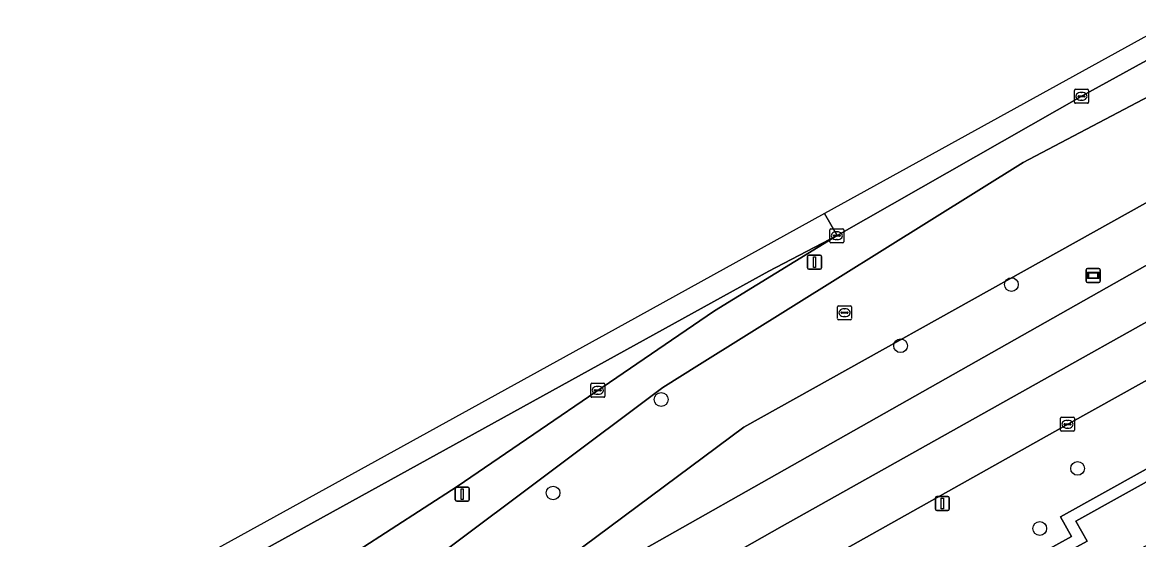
# Model space of a CAD drawing. Extents: x 162879 to 165540, y 384011 to 385181.
# Drawn here: x 163777.7 to 163857.3, y 384758.6 to 384795.5 of the extents above; entities that cross this region are included whole.
import ezdxf

# ---------------------------------------------------------------- set-up
doc = ezdxf.new("R2010")
doc.units = 0
for name, color, linetype in [('IMGEO_Berm_groen', 7, 'Continuous'), ('IMGEO_Boom', 7, 'Continuous'), ('IMGEO_Kolk', 7, 'Continuous'), ('IMGEO_Lichtmast', 7, 'Continuous'), ('IMGEO_Loofbos', 7, 'Continuous'), ('IMGEO_Muur', 7, 'Continuous'), ('IMGEO_Rijbaan_regionaal_gesloten', 7, 'Continuous'), ('IMGEO_Rioolput', 7, 'Continuous'), ('IMGEO_Verkeersbordpaal', 7, 'Continuous'), ('IMGEO_Wegwijzer', 7, 'Continuous')]:
    doc.layers.add(name, color=color, linetype=linetype)

msp = doc.modelspace()

# ---------------------------------------------------------------- linework, layer by layer
at = {"layer": 'IMGEO_Berm_groen'}
for points in [[(163965.351, 384851.941), (163853.532, 384790.429), (163835.792, 384780.313), (163827.043, 384774.951), (163824.493, 384773.208), (163808.685, 384762.404), (163801.612, 384757.83), (163787.737, 384750), (163761.018, 384735.233)], [(163758.776, 384722.121), (163808.011, 384750), (163831.501, 384763.288), (163866.498, 384783.086), (163871.528, 384785.88), (163986.202, 384849.544)], [(163989.862, 384843.563), (163852.299, 384766.881), (163829.125, 384753.852), (163806.699, 384741.137), (163802.215, 384738.589)], [(163801.034, 384737.739), (163800.512, 384737.299), (163789.972, 384728.4), (163790.92, 384726.745), (163790.986, 384726.641), (163802.36, 384734.21), (163830.64, 384748.494), (163847.517, 384757.905), (163848.3, 384756.508), (163852.526, 384758.821), (163851.73, 384760.24), (163898.055, 384786.032), (163898.84, 384784.624), (163905.165, 384788.158), (163904.353, 384789.557), (163992.862, 384838.663)], [(163756.981, 384726.11), (163795.353, 384750), (163807.432, 384757.521), (163823.359, 384769.464), (163825.98, 384771.103), (163849.059, 384785.532), (163897.729, 384811.186), (163900.261, 384806.348), (163829.142, 384766.627), (163814.856, 384755.99), (163757.654, 384724.212)]]:
    msp.add_lwpolyline(points, dxfattribs=at)
at = {"layer": 'IMGEO_Boom'}
for centre in [(163848.231, 384776.815), (163840.319, 384772.451), (163823.242, 384768.611), (163852.949, 384763.694), (163815.534, 384761.938), (163850.25, 384759.402)]:
    msp.add_circle(centre, 0.489, dxfattribs=at)
at = {"layer": 'IMGEO_Kolk'}
for p, q in [((163852.725, 384789.827), (163852.725, 384790.679)), ((163852.8, 384790.753), (163853.652, 384790.753)), ((163853.213, 384790.533), (163853.238, 384790.533)), ((163853.726, 384790.679), (163853.726, 384789.827)), ((163853.652, 384789.753), (163852.8, 384789.753)), ((163852.984, 384790.247), (163852.984, 384790.259)), ((163853.422, 384790.21), (163853.024, 384790.21)), ((163853.027, 384790.296), (163853.425, 384790.296)), ((163853.236, 384789.973), (163853.211, 384789.973)), ((163853.468, 384790.259), (163853.468, 384790.247)), ((163835.351, 384780.802), (163836.203, 384780.802)), ((163835.276, 384779.876), (163835.276, 384780.728)), ((163835.535, 384780.296), (163835.535, 384780.308)), ((163835.973, 384780.259), (163835.575, 384780.259)), ((163835.578, 384780.345), (163835.976, 384780.345)), ((163835.787, 384780.022), (163835.762, 384780.022)), ((163835.764, 384780.582), (163835.789, 384780.582)), ((163836.019, 384780.308), (163836.019, 384780.296)), ((163836.277, 384780.728), (163836.277, 384779.876)), ((163836.203, 384779.802), (163835.351, 384779.802)), ((163818.22, 384768.841), (163818.22, 384769.693)), ((163818.295, 384769.767), (163819.147, 384769.767)), ((163819.221, 384769.693), (163819.221, 384768.841)), ((163818.479, 384769.261), (163818.479, 384769.273)), ((163818.917, 384769.224), (163818.519, 384769.224)), ((163818.522, 384769.31), (163818.92, 384769.31)), ((163818.731, 384768.987), (163818.706, 384768.987)), ((163818.708, 384769.547), (163818.733, 384769.547)), ((163818.963, 384769.273), (163818.963, 384769.261)), ((163819.147, 384768.767), (163818.295, 384768.767)), ((163851.73, 384766.416), (163851.73, 384767.268)), ((163851.805, 384767.342), (163852.657, 384767.342)), ((163852.731, 384767.268), (163852.731, 384766.416)), ((163851.989, 384766.836), (163851.989, 384766.848)), ((163852.427, 384766.799), (163852.029, 384766.799)), ((163852.032, 384766.885), (163852.43, 384766.885)), ((163852.241, 384766.562), (163852.216, 384766.562)), ((163852.218, 384767.122), (163852.243, 384767.122)), ((163852.473, 384766.848), (163852.473, 384766.836)), ((163852.657, 384766.342), (163851.805, 384766.342))]:
    msp.add_line(p, q, dxfattribs=at)
for points in [[(163852.725, 384789.827), (163852.725, 384790.679)], [(163852.8, 384790.753), (163853.652, 384790.753)], [(163853.726, 384790.679), (163853.726, 384789.827)], [(163853.652, 384789.753), (163852.8, 384789.753)], [(163835.351, 384780.802), (163836.203, 384780.802)], [(163835.276, 384779.876), (163835.276, 384780.728)], [(163836.277, 384780.728), (163836.277, 384779.876)], [(163836.203, 384779.802), (163835.351, 384779.802)], [(163818.22, 384768.841), (163818.22, 384769.693)], [(163818.295, 384769.767), (163819.147, 384769.767)], [(163819.221, 384769.693), (163819.221, 384768.841)], [(163819.147, 384768.767), (163818.295, 384768.767)], [(163851.73, 384766.416), (163851.73, 384767.268)], [(163851.805, 384767.342), (163852.657, 384767.342)], [(163852.731, 384767.268), (163852.731, 384766.416)], [(163852.657, 384766.342), (163851.805, 384766.342)]]:
    msp.add_lwpolyline(points, dxfattribs=at)
for centre, radius, start, end in [((163852.802, 384790.677), 0.0765, 91.55205, 178.44795), ((163852.802, 384790.677), 0.0765, 91.55205, 178.44795), ((163853.65, 384790.677), 0.0765, 1.55205, 88.44795), ((163853.65, 384790.677), 0.0765, 1.55205, 88.44795), ((163852.802, 384789.829), 0.0765, 181.55205, 268.44795), ((163852.802, 384789.829), 0.0765, 181.55205, 268.44795), ((163853.024, 384790.256), 0.0403, 85.87752, 175.75265), ((163853.021, 384790.246), 0.0366, 178.93798, 274.71019), ((163853.425, 384790.253), 0.043, 264.86636, 352.45326), ((163853.429, 384790.258), 0.0386, 1.73085, 96.63898), ((163853.65, 384789.829), 0.0765, 271.55205, 358.44795), ((163853.65, 384789.829), 0.0765, 271.55205, 358.44795), ((163835.353, 384780.726), 0.0765, 91.55205, 178.44795), ((163835.353, 384780.726), 0.0765, 91.55205, 178.44795), ((163836.201, 384780.726), 0.0765, 1.55205, 88.44795), ((163836.201, 384780.726), 0.0765, 1.55205, 88.44795), ((163835.575, 384780.305), 0.0403, 85.87752, 175.75265), ((163835.572, 384780.295), 0.0366, 178.93798, 274.71019), ((163835.976, 384780.302), 0.043, 264.86636, 352.45326), ((163835.98, 384780.307), 0.0386, 1.73085, 96.63898), ((163835.353, 384779.878), 0.0765, 181.55205, 268.44795), ((163835.353, 384779.878), 0.0765, 181.55205, 268.44795), ((163836.201, 384779.878), 0.0765, 271.55205, 358.44795), ((163836.201, 384779.878), 0.0765, 271.55205, 358.44795), ((163818.297, 384769.691), 0.0765, 91.55205, 178.44795), ((163818.297, 384769.691), 0.0765, 91.55205, 178.44795), ((163819.145, 384769.691), 0.0765, 1.55205, 88.44795), ((163819.145, 384769.691), 0.0765, 1.55205, 88.44795), ((163818.297, 384768.843), 0.0765, 181.55205, 268.44795), ((163818.297, 384768.843), 0.0765, 181.55205, 268.44795), ((163818.519, 384769.27), 0.0403, 85.87752, 175.75265), ((163818.516, 384769.26), 0.0366, 178.93798, 274.71019), ((163818.92, 384769.267), 0.043, 264.86636, 352.45326), ((163818.924, 384769.272), 0.0386, 1.73085, 96.63898), ((163819.145, 384768.843), 0.0765, 271.55205, 358.44795), ((163819.145, 384768.843), 0.0765, 271.55205, 358.44795), ((163851.807, 384767.266), 0.0765, 91.55205, 178.44795), ((163851.807, 384767.266), 0.0765, 91.55205, 178.44795), ((163852.655, 384767.266), 0.0765, 1.55205, 88.44795), ((163852.655, 384767.266), 0.0765, 1.55205, 88.44795), ((163852.029, 384766.845), 0.0403, 85.87752, 175.75265), ((163852.026, 384766.835), 0.0366, 178.93798, 274.71019), ((163852.43, 384766.842), 0.043, 264.86636, 352.45326), ((163852.434, 384766.847), 0.0386, 1.73085, 96.63898), ((163851.807, 384766.418), 0.0765, 181.55205, 268.44795), ((163851.807, 384766.418), 0.0765, 181.55205, 268.44795), ((163852.655, 384766.418), 0.0765, 271.55205, 358.44795), ((163852.655, 384766.418), 0.0765, 271.55205, 358.44795)]:
    msp.add_arc(centre, radius, start, end, dxfattribs=at)
for centre, major_axis, ratio, start_param, end_param in [((163853.212, 384790.253), (-0.387, 0.002), 0.722429, 4.712389, 7.853982), ((163853.237, 384790.253), (-0.39, 0.002), 0.717154, 1.570796, 4.712389), ((163835.763, 384780.302), (-0.387, 0.002), 0.722429, 4.712389, 7.853982), ((163835.788, 384780.302), (-0.39, 0.002), 0.717154, 1.570796, 4.712389), ((163818.707, 384769.267), (-0.387, 0.002), 0.722429, 4.712389, 7.853982), ((163818.732, 384769.267), (-0.39, 0.002), 0.717154, 1.570796, 4.712389), ((163852.217, 384766.842), (-0.387, 0.002), 0.722429, 4.712389, 7.853982), ((163852.242, 384766.842), (-0.39, 0.002), 0.717154, 1.570796, 4.712389)]:
    msp.add_ellipse(centre, major_axis=major_axis, ratio=ratio, start_param=start_param, end_param=end_param, dxfattribs=at)
at = {"layer": 'IMGEO_Lichtmast'}
for p, q in [((163808.553, 384761.451), (163808.553, 384762.251)), ((163808.553, 384762.251), (163808.553, 384761.451)), ((163808.653, 384762.351), (163809.443, 384762.351)), ((163809.443, 384762.351), (163808.653, 384762.351)), ((163809.543, 384762.251), (163809.543, 384761.451)), ((163809.543, 384761.451), (163809.543, 384762.251)), ((163842.905, 384761.693), (163843.695, 384761.693)), ((163843.695, 384761.693), (163842.905, 384761.693)), ((163809.443, 384761.351), (163808.653, 384761.351)), ((163808.653, 384761.351), (163809.443, 384761.351)), ((163842.805, 384760.793), (163842.805, 384761.593)), ((163842.805, 384761.593), (163842.805, 384760.793)), ((163843.795, 384761.593), (163843.795, 384760.793)), ((163843.795, 384760.793), (163843.795, 384761.593)), ((163843.695, 384760.693), (163842.905, 384760.693)), ((163842.905, 384760.693), (163843.695, 384760.693))]:
    msp.add_line(p, q, dxfattribs=at)
for points in [[(163808.973, 384762.226), (163809.123, 384762.226), (163809.123, 384761.476), (163808.973, 384761.476), (163808.973, 384762.226)], [(163843.225, 384761.568), (163843.375, 384761.568), (163843.375, 384760.818), (163843.225, 384760.818), (163843.225, 384761.568)]]:
    msp.add_lwpolyline(points, dxfattribs=at)
for centre, start, end in [((163808.653, 384762.251), 90, 180), ((163808.653, 384762.251), 90, 180), ((163809.443, 384762.251), 0, 90), ((163809.443, 384762.251), 360, 90), ((163842.905, 384761.593), 90, 180), ((163842.905, 384761.593), 90, 180), ((163843.695, 384761.593), 0, 90), ((163843.695, 384761.593), 360, 90), ((163808.653, 384761.451), 180, 270), ((163808.653, 384761.451), 180, 270), ((163809.443, 384761.451), 270, 0), ((163809.443, 384761.451), 270, 0), ((163842.905, 384760.793), 180, 270), ((163842.905, 384760.793), 180, 270), ((163843.695, 384760.793), 270, 0), ((163843.695, 384760.793), 270, 0)]:
    msp.add_arc(centre, 0.1, start, end, dxfattribs=at)
at = {"layer": 'IMGEO_Loofbos'}
for points in [[(163832.961, 384744.266), (163843.216, 384750), (163926.594, 384796.628), (163943.747, 384806.221), (163968.417, 384820.017), (163985.446, 384829.54), (163995.186, 384834.864), (163993.285, 384837.971), (163905.468, 384789.249), (163906.278, 384787.853), (163898.528, 384783.521), (163897.742, 384784.931), (163852.834, 384759.928), (163853.633, 384758.504), (163847.985, 384755.413), (163847.206, 384756.804), (163831.618, 384748.116)], [(163897.729, 384811.186), (163849.059, 384785.532), (163825.98, 384771.103), (163823.359, 384769.464), (163807.432, 384757.521), (163795.353, 384750), (163756.981, 384726.11), (163757.654, 384724.212), (163814.856, 384755.99), (163829.142, 384766.627), (163900.261, 384806.348)]]:
    msp.add_lwpolyline(points, close=True, dxfattribs=at)
at = {"layer": 'IMGEO_Muur'}
msp.add_lwpolyline([(163898.055, 384786.032), (163851.73, 384760.24), (163852.526, 384758.821), (163848.3, 384756.508), (163847.517, 384757.905), (163830.64, 384748.494), (163832.639, 384742.79), (163832.907, 384742.027), (163834.89, 384736.375), (163834.973, 384736.139), (163846.917, 384702.1), (163847.412, 384702.273), (163847.589, 384702.334), (163834.303, 384740.418), (163832.961, 384744.266), (163831.618, 384748.116), (163847.206, 384756.804), (163847.985, 384755.413), (163853.633, 384758.504), (163852.834, 384759.928), (163897.742, 384784.931)], dxfattribs=at)
at = {"layer": 'IMGEO_Rijbaan_regionaal_gesloten'}
for points in [[(163834.886, 384781.879), (163835.792, 384780.313), (163853.532, 384790.429), (163965.351, 384851.941), (163979.889, 384859.859), (163992.463, 384866.708), (164000, 384871.062), (164028.426, 384886.323), (164076.715, 384911.005), (164118.056, 384931.016), (164146.558, 384944.405), (164192.181, 384964.916), (164201.656, 384969.026), (164204.447, 384970.197), (164203.632, 384971.767), (164196.428, 384968.85), (164173.473, 384959.556), (164139.093, 384942.782), (164031.014, 384890.049)], [(163737.053, 384727.92), (163737.893, 384726.432), (163738.405, 384726.723), (163746.883, 384731.406), (163830.915, 384777.779), (163835.792, 384780.313), (163834.886, 384781.879), (163820.643, 384774.023)], [(163787.737, 384750), (163801.612, 384757.83), (163808.685, 384762.404), (163824.493, 384773.208), (163827.043, 384774.951), (163835.792, 384780.313), (163830.915, 384777.779), (163746.883, 384731.406), (163738.405, 384726.723), (163737.893, 384726.432), (163739.597, 384723.417), (163742.064, 384724.759), (163742.249, 384724.861), (163761.018, 384735.233)]]:
    msp.add_lwpolyline(points, close=True, dxfattribs=at)
for points in [[(163986.202, 384849.544), (163871.528, 384785.88), (163866.498, 384783.086), (163831.501, 384763.288), (163808.011, 384750), (163758.776, 384722.121)], [(163748.355, 384708.001), (163802.215, 384738.589), (163806.699, 384741.137), (163829.125, 384753.852), (163852.299, 384766.881), (163989.862, 384843.563)], [(163922.856, 384810.618), (163831.875, 384759.566), (163775.991, 384727.906)], [(163775.991, 384727.906), (163831.875, 384759.566), (163922.856, 384810.618)]]:
    msp.add_lwpolyline(points, dxfattribs=at)
at = {"layer": 'IMGEO_Rioolput'}
for p, q in [((163835.825, 384774.381), (163835.825, 384775.233)), ((163835.9, 384775.307), (163836.752, 384775.307)), ((163836.826, 384775.233), (163836.826, 384774.381)), ((163836.084, 384774.801), (163836.084, 384774.813)), ((163836.522, 384774.764), (163836.124, 384774.764)), ((163836.127, 384774.85), (163836.525, 384774.85)), ((163836.336, 384774.527), (163836.311, 384774.527)), ((163836.313, 384775.087), (163836.338, 384775.087)), ((163836.568, 384774.813), (163836.568, 384774.801)), ((163836.752, 384774.307), (163835.9, 384774.307))]:
    msp.add_line(p, q, dxfattribs=at)
for points in [[(163835.825, 384774.381), (163835.825, 384775.233)], [(163835.9, 384775.307), (163836.752, 384775.307)], [(163836.826, 384775.233), (163836.826, 384774.381)], [(163836.752, 384774.307), (163835.9, 384774.307)]]:
    msp.add_lwpolyline(points, dxfattribs=at)
for centre, radius, start, end in [((163835.902, 384775.231), 0.0765, 91.55205, 178.44795), ((163835.902, 384775.231), 0.0765, 91.55205, 178.44795), ((163836.75, 384775.231), 0.0765, 1.55205, 88.44795), ((163836.75, 384775.231), 0.0765, 1.55205, 88.44795), ((163836.124, 384774.81), 0.0403, 85.87752, 175.75265), ((163836.121, 384774.8), 0.0366, 178.93798, 274.71019), ((163836.525, 384774.807), 0.043, 264.86636, 352.45326), ((163836.529, 384774.812), 0.0386, 1.73085, 96.63898), ((163835.902, 384774.383), 0.0765, 181.55205, 268.44795), ((163835.902, 384774.383), 0.0765, 181.55205, 268.44795), ((163836.75, 384774.383), 0.0765, 271.55205, 358.44795), ((163836.75, 384774.383), 0.0765, 271.55205, 358.44795)]:
    msp.add_arc(centre, radius, start, end, dxfattribs=at)
for centre, major_axis, ratio, start_param, end_param in [((163836.312, 384774.807), (-0.387, 0.002), 0.722429, 4.712389, 7.853982), ((163836.337, 384774.807), (-0.39, 0.002), 0.717154, 1.570796, 4.712389)]:
    msp.add_ellipse(centre, major_axis=major_axis, ratio=ratio, start_param=start_param, end_param=end_param, dxfattribs=at)
at = {"layer": 'IMGEO_Verkeersbordpaal'}
for p, q in [((163833.684, 384778.012), (163833.684, 384778.812)), ((163833.684, 384778.812), (163833.684, 384778.012)), ((163833.784, 384778.912), (163834.574, 384778.912)), ((163834.574, 384778.912), (163833.784, 384778.912)), ((163834.674, 384778.812), (163834.674, 384778.012)), ((163834.674, 384778.012), (163834.674, 384778.812)), ((163834.574, 384777.912), (163833.784, 384777.912)), ((163833.784, 384777.912), (163834.574, 384777.912))]:
    msp.add_line(p, q, dxfattribs=at)
msp.add_lwpolyline([(163834.104, 384778.787), (163834.254, 384778.787), (163834.254, 384778.037), (163834.104, 384778.037), (163834.104, 384778.787)], dxfattribs=at)
for centre, start, end in [((163833.784, 384778.812), 90, 180), ((163833.784, 384778.812), 90, 180), ((163834.574, 384778.812), 0, 90), ((163834.574, 384778.812), 360, 90), ((163833.784, 384778.012), 180, 270), ((163833.784, 384778.012), 180, 270), ((163834.574, 384778.012), 270, 0), ((163834.574, 384778.012), 270, 0)]:
    msp.add_arc(centre, 0.1, start, end, dxfattribs=at)
at = {"layer": 'IMGEO_Wegwijzer'}
for p, q in [((163853.569, 384777.069), (163853.569, 384777.869)), ((163853.569, 384777.869), (163853.569, 384777.069)), ((163853.669, 384777.969), (163854.459, 384777.969)), ((163854.459, 384777.969), (163853.669, 384777.969)), ((163854.559, 384777.869), (163854.559, 384777.069)), ((163854.559, 384777.069), (163854.559, 384777.869)), ((163854.459, 384776.969), (163853.669, 384776.969)), ((163853.669, 384776.969), (163854.459, 384776.969))]:
    msp.add_line(p, q, dxfattribs=at)
for points in [[(163853.67, 384777.701), (163854.458, 384777.701), (163854.458, 384777.237), (163853.67, 384777.237), (163853.67, 384777.701)], [(163853.735, 384777.636), (163853.735, 384777.302), (163854.393, 384777.302), (163854.393, 384777.636), (163853.735, 384777.636)]]:
    msp.add_lwpolyline(points, dxfattribs=at)
for centre, start, end in [((163853.669, 384777.869), 90, 180), ((163853.669, 384777.869), 90, 180), ((163854.459, 384777.869), 0, 90), ((163854.459, 384777.869), 360, 90), ((163853.669, 384777.069), 180, 270), ((163853.669, 384777.069), 180, 270), ((163854.459, 384777.069), 270, 0), ((163854.459, 384777.069), 270, 0)]:
    msp.add_arc(centre, 0.1, start, end, dxfattribs=at)

doc.saveas('drawing.dxf')
